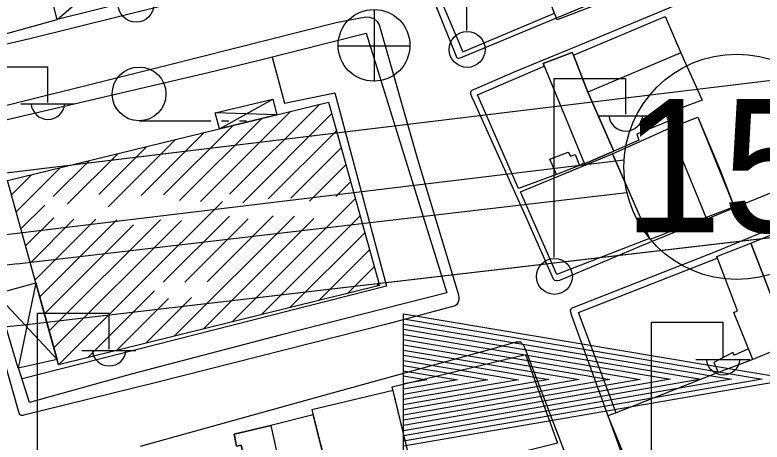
# Model space of a CAD drawing. Extents: x 417997 to 421451, y 4451742 to 4455216.
# Drawn here: x 419397.4 to 419470.3, y 4453542.6 to 4453584.3 of the extents above; entities that cross this region are included whole.
import ezdxf

# ---------------------------------------------------------------- set-up
doc = ezdxf.new("R2010")
doc.units = 0
for name, color, linetype in [('ADAKENARI', 7, 'Continuous'), ('B_Betonzemin', 7, 'Continuous'), ('B_Kapi', 7, 'Continuous'), ('B_Mesken', 7, 'Continuous'), ('B_Resmi', 7, 'Continuous'), ('B_Sundurma', 7, 'Continuous'), ('B_Tarama', 7, 'Continuous'), ('B_Teras', 7, 'Continuous'), ('Default', 7, 'Continuous'), ('KALDIRIM', 7, 'Continuous'), ('KD_DAIRE', 7, 'Continuous'), ('KD_YGEN', 7, 'Continuous'), ('LJ_SEMBOL', 7, 'Continuous'), ('PL_SAY_SPOR', 7, 'Continuous'), ('PL_TİCK', 7, 'Continuous'), ('S_Elektrik_Diregi', 7, 'Continuous'), ('S_Rogar_Kapagi', 7, 'Continuous'), ('S_Tek_Agac', 7, 'Continuous'), ('Sinir_Duvar_tek_tarafa_ait', 7, 'Continuous'), ('TR_KENTSELSPOR', 7, 'Continuous'), ('TR_TİCK', 7, 'Continuous'), ('Yol_Sose', 7, 'Continuous')]:
    doc.layers.add(name, color=color, linetype=linetype)

# ---------------------------------------------------------------- blocks, each defined once
blk = doc.blocks.new('POINT_DISPLAY')
at = {"layer": 'Default'}
blk.add_line((0, 0), (0, 0), dxfattribs=at)

msp = doc.modelspace()

# ---------------------------------------------------------------- linework, layer by layer
at = {"layer": 'ADAKENARI'}
for p, q in [((419371.227, 4453565.872), (419505.472, 4453582.115)), ((419371.227, 4453565.872), (419505.472, 4453582.115)), ((419568.462, 4453573.979), (419398.255, 4453554.046)), ((419568.462, 4453573.979), (419398.255, 4453554.046)), ((419398.255, 4453554.046), (419202.527, 4453534.721)), ((419398.255, 4453554.046), (419202.527, 4453534.721))]:
    msp.add_line(p, q, dxfattribs=at)
at = {"layer": 'B_Betonzemin'}
msp.add_lwpolyline([(419422.461, 4453580.227), (419423.676, 4453575.733), (419428.579, 4453576.736), (419433.634, 4453557.838), (419398.076, 4453548.788)], dxfattribs=at)
at = {"layer": 'B_Kapi'}
msp.add_lwpolyline([(419416.229, 4453578.7), (419421.195, 4453579.904)], dxfattribs=at)
at = {"layer": 'B_Mesken'}
for points in [[(419450.281, 4453583.868), (419446.064, 4453594.352), (419454.413, 4453597.554), (419458.552, 4453587.053)], [(419446.186, 4453594.049), (419437.03, 4453590.348), (419441.065, 4453580.722), (419450.03, 4453584.493)], [(419401.482, 4453583.878), (419400.544, 4453587.643), (419399.261, 4453592.144), (419391.301, 4453590.105), (419386.403, 4453588.851), (419388.787, 4453580.54), (419393.508, 4453581.669)], [(419455.824, 4453571.021), (419453.292, 4453576.81), (419451.891, 4453580.412), (419460.84, 4453584.187), (419462.355, 4453580.649), (419464.443, 4453576.029), (419460.842, 4453574.684), (419461.143, 4453573.978), (419458.051, 4453572.701), (419458.266, 4453572.12)], [(419442.499, 4453576.549), (419449.027, 4453579.329), (419448.922, 4453579.584), (419451.739, 4453580.679), (419451.891, 4453580.412), (419453.292, 4453576.81), (419455.824, 4453571.021), (419452.964, 4453569.784), (419452.924, 4453569.88), (419452.457, 4453569.631), (419450.225, 4453568.761), (419446.507, 4453567.374)], [(419464.818, 4453564.56), (419459.346, 4453562.393), (419455.687, 4453570.782), (419461.247, 4453573.27), (419464.023, 4453574.339), (419467.553, 4453565.601)], [(419459.3, 4453562.498), (419450.268, 4453559.002), (419446.715, 4453567.05), (419455.687, 4453570.782)], [(419469.182, 4453562.054), (419477.197, 4453565.332), (419481.288, 4453555.59), (419478.363, 4453554.359), (419477.441, 4453553.991), (419474.831, 4453552.924), (419474.831, 4453552.924), (419472.999, 4453552.174), (419470.647, 4453558.26), (419469.182, 4453562.054)], [(419468.949, 4453551.728), (419467.585, 4453551.101), (419467.415, 4453551.373), (419465.558, 4453550.414), (419466.01, 4453549.42), (419456.03, 4453545.491), (419452.368, 4453555.264), (419465.911, 4453560.596), (419465.855, 4453560.744), (419469.182, 4453562.054), (419472.999, 4453552.174), (419469.365, 4453550.7)], [(419456.03, 4453545.491), (419455.237, 4453545.199), (419459.486, 4453534.78), (419477.032, 4453542.372), (419475.415, 4453546.569), (419472.999, 4453552.174), (419469.365, 4453550.7), (419466.01, 4453549.42)], [(419438.344, 4453539.511), (419436.38, 4453539.04), (419434.194, 4453548.018), (419447.203, 4453551.187), (419450.328, 4453542.535)], [(419434.281, 4453547.66), (419426.346, 4453545.775), (419429.721, 4453532.362), (419434.849, 4453533.701), (419433.687, 4453538.191), (419436.38, 4453539.04)], [(419426.469, 4453545.286), (419422.35, 4453544.259), (419418.777, 4453543.395), (419419.012, 4453542.226), (419419.442, 4453542.331), (419421.039, 4453535.113), (419421.768, 4453531.588), (419421.992, 4453530.363), (419423.001, 4453530.626), (419422.895, 4453531.007), (419429.642, 4453532.676)]]:
    msp.add_lwpolyline(points, close=True, dxfattribs=at)
at = {"layer": 'B_Resmi'}
msp.add_lwpolyline([(419401.64, 4453550.157), (419396.663, 4453568.153), (419427.961, 4453575.82), (419432.942, 4453557.929)], close=True, dxfattribs=at)
at = {"layer": 'B_Sundurma'}
for p, q in [((419401.482, 4453583.878), (419408.058, 4453589.658)), ((419417.322, 4453573.213), (419422.554, 4453576.124)), ((419422.925, 4453574.586), (419416.911, 4453574.769)), ((419399.425, 4453558.165), (419397.679, 4453549.859)), ((419401.491, 4453550.697), (419395.506, 4453557.101))]:
    msp.add_line(p, q, dxfattribs=at)
for points in [[(419401.482, 4453583.878), (419400.544, 4453587.643), (419408.058, 4453589.658), (419409.239, 4453585.834)], [(419422.925, 4453574.586), (419417.322, 4453573.213), (419416.911, 4453574.769), (419422.554, 4453576.124)], [(419399.425, 4453558.165), (419401.491, 4453550.697), (419397.679, 4453549.859), (419395.506, 4453557.101)]]:
    msp.add_lwpolyline(points, close=True, dxfattribs=at)
at = {"layer": 'B_Tarama'}
for p, q in [((419418.323, 4453566.841), (419427.088, 4453575.606)), ((419415.49, 4453566.129), (419424.279, 4453574.918)), ((419419.598, 4453565.994), (419428.28, 4453574.676)), ((419413.442, 4453566.202), (419421.469, 4453574.229)), ((419409.697, 4453566.7), (419415.85, 4453572.853)), ((419411.885, 4453566.766), (419418.66, 4453573.541)), ((419422.092, 4453566.367), (419428.742, 4453573.017)), ((419406.477, 4453565.601), (419413.04, 4453572.165)), ((419405.548, 4453566.794), (419410.231, 4453571.476)), ((419424.306, 4453566.459), (419429.204, 4453571.357)), ((419402.488, 4453565.855), (419407.421, 4453570.788)), ((419401.103, 4453566.591), (419404.612, 4453570.1)), ((419397.503, 4453565.113), (419401.802, 4453569.412)), ((419426.111, 4453566.143), (419429.666, 4453569.698)), ((419397.044, 4453566.775), (419398.992, 4453568.723)), ((419428.693, 4453566.604), (419430.128, 4453568.039)), ((419418.572, 4453554.361), (419430.59, 4453566.379)), ((419397.963, 4453563.451), (419400.285, 4453565.773)), ((419401.64, 4453550.157), (419417.616, 4453566.133)), ((419398.423, 4453561.789), (419401.172, 4453564.539)), ((419398.882, 4453560.128), (419403.137, 4453564.382)), ((419399.342, 4453558.466), (419405.26, 4453564.384)), ((419399.801, 4453556.804), (419407.335, 4453564.338)), ((419400.721, 4453553.481), (419411.568, 4453564.328)), ((419401.18, 4453551.819), (419413.617, 4453564.256)), ((419411.853, 4453558.249), (419418.305, 4453564.701)), ((419412.928, 4453552.96), (419424.655, 4453564.687)), ((419413.964, 4453558.239), (419420.138, 4453564.412)), ((419415.75, 4453553.661), (419426.55, 4453564.461)), ((419416.127, 4453558.28), (419422.561, 4453564.714)), ((419421.394, 4453555.062), (419431.052, 4453564.72)), ((419400.261, 4453555.143), (419408.945, 4453563.826)), ((419424.216, 4453555.763), (419431.514, 4453563.061)), ((419427.038, 4453556.463), (419431.976, 4453561.401)), ((419429.86, 4453557.164), (419432.438, 4453559.742)), ((419432.682, 4453557.865), (419432.9, 4453558.082)), ((419404.462, 4453550.858), (419410.998, 4453557.395)), ((419407.284, 4453551.559), (419412.363, 4453556.638)), ((419410.106, 4453552.259), (419414.605, 4453556.759))]:
    msp.add_line(p, q, dxfattribs=at)
at = {"layer": 'B_Teras'}
for points in [[(419460.84, 4453584.187), (419462.355, 4453580.649), (419453.292, 4453576.81), (419451.891, 4453580.412)], [(419451.891, 4453580.412), (419451.739, 4453580.679), (419448.922, 4453579.584), (419452.964, 4453569.784), (419455.824, 4453571.021), (419453.292, 4453576.81)], [(419464.818, 4453564.56), (419461.247, 4453573.27), (419464.023, 4453574.339), (419466.196, 4453569.177), (419467.553, 4453565.601)], [(419449.584, 4453570.263), (419451.346, 4453570.941), (419451.593, 4453570.544), (419452.039, 4453570.72), (419452.457, 4453569.631), (419450.225, 4453568.761)], [(419469.365, 4453550.7), (419467.511, 4453555.281), (419467.873, 4453555.45), (419465.855, 4453560.744), (419469.182, 4453562.054), (419472.999, 4453552.174)], [(419419.442, 4453542.331), (419419.012, 4453542.226), (419418.777, 4453543.395), (419422.35, 4453544.259), (419423.557, 4453538.738), (419423.066, 4453538.688), (419424.565, 4453532.214), (419421.768, 4453531.588), (419421.039, 4453535.113)]]:
    msp.add_lwpolyline(points, close=True, dxfattribs=at)
at = {"layer": 'KALDIRIM'}
for p, q in [((419370.741, 4453559.77), (419456.823, 4453570.185)), ((419370.741, 4453559.77), (419456.823, 4453570.185)), ((419457.097, 4453566.978), (419397.557, 4453560.005)), ((419457.097, 4453566.978), (419397.557, 4453560.005)), ((419397.665, 4453560.017), (419297.597, 4453550.137)), ((419397.665, 4453560.017), (419297.597, 4453550.137))]:
    msp.add_line(p, q, dxfattribs=at)
at = {"layer": 'KD_DAIRE'}
msp.add_circle((419467.802, 4453569.507), 11, dxfattribs=at)
msp.add_circle((419467.802, 4453569.507), 11, dxfattribs=at)
at = {"layer": 'LJ_SEMBOL'}
msp.add_line((419435.301, 4453520.166), (419435.301, 4453555.166), dxfattribs=at)
msp.add_line((419435.301, 4453520.166), (419435.301, 4453555.166), dxfattribs=at)
for points in [[(419435.301, 4453555.166), (419473.249, 4453548.786), (419435.301, 4453542.214)], [(419435.301, 4453555.166), (419473.249, 4453548.786), (419435.301, 4453542.214)], [(419435.301, 4453554.659), (419470.277, 4453548.779), (419435.301, 4453542.721)], [(419435.301, 4453554.659), (419470.277, 4453548.779), (419435.301, 4453542.721)], [(419435.301, 4453554.152), (419467.305, 4453548.771), (419435.301, 4453543.229)], [(419435.301, 4453554.152), (419467.305, 4453548.771), (419435.301, 4453543.229)], [(419435.301, 4453553.645), (419464.332, 4453548.764), (419435.301, 4453543.736)], [(419435.301, 4453553.645), (419464.332, 4453548.764), (419435.301, 4453543.736)], [(419435.301, 4453553.138), (419461.36, 4453548.757), (419435.301, 4453544.244)], [(419435.301, 4453553.138), (419461.36, 4453548.757), (419435.301, 4453544.244)], [(419435.301, 4453552.631), (419458.388, 4453548.749), (419435.301, 4453544.751)], [(419435.301, 4453552.631), (419458.388, 4453548.749), (419435.301, 4453544.751)], [(419435.301, 4453552.124), (419455.415, 4453548.742), (419435.301, 4453545.259)], [(419435.301, 4453552.124), (419455.415, 4453548.742), (419435.301, 4453545.259)], [(419435.301, 4453551.617), (419452.443, 4453548.735), (419435.301, 4453545.766)], [(419435.301, 4453551.617), (419452.443, 4453548.735), (419435.301, 4453545.766)], [(419435.301, 4453551.11), (419449.471, 4453548.727), (419435.301, 4453546.273)], [(419435.301, 4453551.11), (419449.471, 4453548.727), (419435.301, 4453546.273)], [(419435.301, 4453550.603), (419446.499, 4453548.72), (419435.301, 4453546.781)], [(419435.301, 4453550.603), (419446.499, 4453548.72), (419435.301, 4453546.781)], [(419435.301, 4453550.096), (419443.526, 4453548.713), (419435.301, 4453547.288)], [(419435.301, 4453550.096), (419443.526, 4453548.713), (419435.301, 4453547.288)], [(419435.301, 4453549.589), (419440.554, 4453548.705), (419435.301, 4453547.796)], [(419435.301, 4453549.589), (419440.554, 4453548.705), (419435.301, 4453547.796)], [(419435.301, 4453549.082), (419437.582, 4453548.698), (419435.301, 4453548.303)], [(419435.301, 4453549.082), (419437.582, 4453548.698), (419435.301, 4453548.303)]]:
    msp.add_lwpolyline(points, dxfattribs=at)
at = {"layer": 'PL_SAY_SPOR'}
msp.add_lwpolyline([(419503.723, 4453528.997), (419500.569, 4453566.028), (419398.255, 4453554.046), (419391.61, 4453553.39), (419404.774, 4453503.862), (419464.319, 4453518.988), (419503.723, 4453528.997)], dxfattribs=at)
msp.add_lwpolyline([(419503.723, 4453528.997), (419500.569, 4453566.028), (419398.255, 4453554.046), (419391.61, 4453553.39), (419404.774, 4453503.862), (419464.319, 4453518.988), (419503.723, 4453528.997)], dxfattribs=at)
at = {"layer": 'PL_TİCK'}
msp.add_lwpolyline([(419475.941, 4453646.07), (419362.177, 4453628.003), (419353.743, 4453616.538), (419359.858, 4453574.567), (419371.227, 4453565.872), (419485.439, 4453579.691), (419475.941, 4453646.07)], dxfattribs=at)
msp.add_lwpolyline([(419475.941, 4453646.07), (419362.177, 4453628.003), (419353.743, 4453616.538), (419359.858, 4453574.567), (419371.227, 4453565.872), (419485.439, 4453579.691), (419475.941, 4453646.07)], dxfattribs=at)
at = {"layer": 'S_Elektrik_Diregi'}
for p, q in [((419441.465, 4453582.8), (419441.465, 4453600.3)), ((419393.596, 4453579.281), (419400.596, 4453579.281)), ((419400.596, 4453575.781), (419400.596, 4453579.281)), ((419449.982, 4453560.639), (419449.982, 4453578.139)), ((419449.982, 4453578.139), (419456.982, 4453578.139)), ((419456.982, 4453574.639), (419456.982, 4453578.139)), ((419397.936, 4453575.641), (419403.186, 4453575.641)), ((419454.322, 4453574.499), (419459.572, 4453574.499)), ((419399.572, 4453537.704), (419399.572, 4453555.204)), ((419399.572, 4453555.204), (419406.572, 4453555.204)), ((419406.572, 4453551.704), (419406.572, 4453555.204)), ((419459.485, 4453536.845), (419459.485, 4453554.345)), ((419459.485, 4453554.345), (419466.485, 4453554.345)), ((419466.485, 4453550.845), (419466.485, 4453554.345)), ((419403.912, 4453551.564), (419409.162, 4453551.564)), ((419463.825, 4453550.705), (419469.075, 4453550.705))]:
    msp.add_line(p, q, dxfattribs=at)
for centre in [(419409.198, 4453585.383), (419441.501, 4453580.965), (419450.018, 4453558.803)]:
    msp.add_circle(centre, 1.75, dxfattribs=at)
for centre in [(419400.597, 4453575.794), (419456.983, 4453574.651), (419406.573, 4453551.717), (419466.486, 4453550.858)]:
    msp.add_arc(centre, 1.658, 184.83843, 355.14641, dxfattribs=at)
at = {"layer": 'S_Rogar_Kapagi'}
for p, q in [((419432.465, 4453577.84), (419432.465, 4453584.84)), ((419428.895, 4453581.305), (419435.895, 4453581.305))]:
    msp.add_line(p, q, dxfattribs=at)
msp.add_circle((419432.412, 4453581.368), 3.5, dxfattribs=at)
at = {"layer": 'S_Tek_Agac'}
for p, q in [((419409.488, 4453573.996), (419416.488, 4453573.996)), ((419417.538, 4453573.996), (419418.238, 4453573.996)), ((419419.288, 4453573.996), (419419.988, 4453573.996))]:
    msp.add_line(p, q, dxfattribs=at)
msp.add_circle((419409.488, 4453576.621), 2.625, dxfattribs=at)
at = {"layer": 'Sinir_Duvar_tek_tarafa_ait'}
for points in [[(419421.195, 4453579.904), (419431.644, 4453582.571), (419439.51, 4453557.209), (419423.254, 4453553.075), (419408.834, 4453549.276), (419398.808, 4453546.487), (419397.732, 4453549.871)], [(419391.574, 4453572.953), (419416.229, 4453578.7)]]:
    msp.add_lwpolyline(points, dxfattribs=at)
at = {"layer": 'TR_TİCK'}
msp.add_lwpolyline([(419359.858, 4453574.567), (419371.227, 4453565.872), (419485.439, 4453579.691), (419475.941, 4453646.07), (419362.177, 4453628.003), (419353.743, 4453616.538), (419359.858, 4453574.567)], dxfattribs=at)
msp.add_lwpolyline([(419359.858, 4453574.567), (419371.227, 4453565.872), (419485.439, 4453579.691), (419475.941, 4453646.07), (419362.177, 4453628.003), (419353.743, 4453616.538), (419359.858, 4453574.567)], dxfattribs=at)
at = {"layer": 'Yol_Sose'}
for points in [[(419492.53, 4453623.035), (419493.17, 4453615.275), (419493.673, 4453609.625), (419494.683, 4453603.005), (419494.67, 4453602.828), (419494.657, 4453602.664), (419494.557, 4453602.488), (419494.417, 4453602.324), (419484.303, 4453598.456), (419468.152, 4453592.008), (419453.327, 4453585.331), (419440.885, 4453580.15), (419440.647, 4453580.081), (419440.527, 4453580.126), (419437.524, 4453587.575)], [(419426.437, 4453600.326), (419429.38, 4453592.699), (419430.037, 4453590.939), (419430.109, 4453590.687), (419430.134, 4453590.479), (419430.083, 4453590.281), (419429.982, 4453590.16), (419429.75, 4453589.935), (419411.934, 4453585.262), (419398.838, 4453581.987), (419388.699, 4453579.65), (419388.412, 4453579.666), (419388.248, 4453579.907), (419387.085, 4453584.204), (419383.652, 4453597.607), (419381.217, 4453608.744), (419380.382, 4453612.674), (419380.393, 4453612.815), (419380.436, 4453612.898), (419380.483, 4453612.922), (419393.674, 4453615.993)], [(419447.236, 4453564.648), (419442.224, 4453575.777), (419441.957, 4453576.346), (419441.875, 4453576.595), (419441.854, 4453576.738), (419441.868, 4453576.856), (419441.913, 4453576.917), (419441.992, 4453576.994), (419446.196, 4453578.828), (419454.083, 4453582.068), (419470.997, 4453589.118), (419491.98, 4453597.189), (419494.82, 4453598.199), (419494.885, 4453598.208), (419495.142, 4453598.221), (419495.27, 4453598.171), (419495.386, 4453598.016)], [(419496.208, 4453587.28), (419497.105, 4453578.869), (419497.163, 4453578.073), (419497.159, 4453577.844), (419497.129, 4453577.508), (419497.091, 4453577.309), (419496.976, 4453577.116), (419496.873, 4453577.023), (419487.541, 4453573.335), (419476.495, 4453569.16), (419458.508, 4453561.803), (419450.514, 4453558.42), (419450.296, 4453558.377), (419450.187, 4453558.385), (419450.069, 4453558.402), (419449.943, 4453558.54), (419447.236, 4453564.648)], [(419428.717, 4453583.593), (419431.619, 4453584.154), (419431.95, 4453584.125), (419432.386, 4453583.974), (419432.72, 4453583.684), (419432.924, 4453583.362), (419436.666, 4453570.243), (419440.651, 4453557.019), (419440.703, 4453556.736), (419440.686, 4453556.513), (419440.605, 4453556.235), (419440.488, 4453556.07), (419440.326, 4453555.921), (419433.794, 4453554.175), (419411.193, 4453548.429), (419398.24, 4453545.245), (419398.148, 4453545.238), (419398.019, 4453545.229), (419397.896, 4453545.293), (419397.785, 4453545.457), (419394.171, 4453558.086)], [(419390.845, 4453574.104), (419411.975, 4453579.354), (419428.717, 4453583.593)], [(419484.42, 4453545.247), (419466.811, 4453538.004), (419459.283, 4453534.917), (419459.188, 4453534.878), (419459.011, 4453534.891), (419458.995, 4453534.915), (419454.536, 4453547.139), (419451.707, 4453554.945), (419451.617, 4453555.318), (419451.6, 4453555.461), (419451.636, 4453555.637), (419451.673, 4453555.698), (419465.915, 4453561.306), (419489.359, 4453571.046)], [(419409.615, 4453542.212), (419427.425, 4453547.168), (419444.844, 4453551.983), (419446.292, 4453552.423), (419446.485, 4453552.432), (419446.703, 4453552.406), (419446.952, 4453552.132), (419447.123, 4453551.785), (419451.442, 4453540.472)]]:
    msp.add_lwpolyline(points, dxfattribs=at)

# ---------------------------------------------------------------- block references
at = {"layer": 'TR_KENTSELSPOR', "xscale": 0.1, "yscale": 0.10000000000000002}
for p in [(419410.039, 4453553.069), (419410.039, 4453553.069), (419450.039, 4453553.069), (419450.039, 4453553.069)]:
    msp.add_blockref('POINT_DISPLAY', p, dxfattribs=at)

# ---------------------------------------------------------------- texts
at = {"layer": 'KD_YGEN'}
msp.add_text('15', height=13, dxfattribs=at).set_placement((419456.705, 4453563.113))
msp.add_text('15', height=13, dxfattribs=at).set_placement((419456.705, 4453563.113))

doc.saveas('drawing.dxf')
